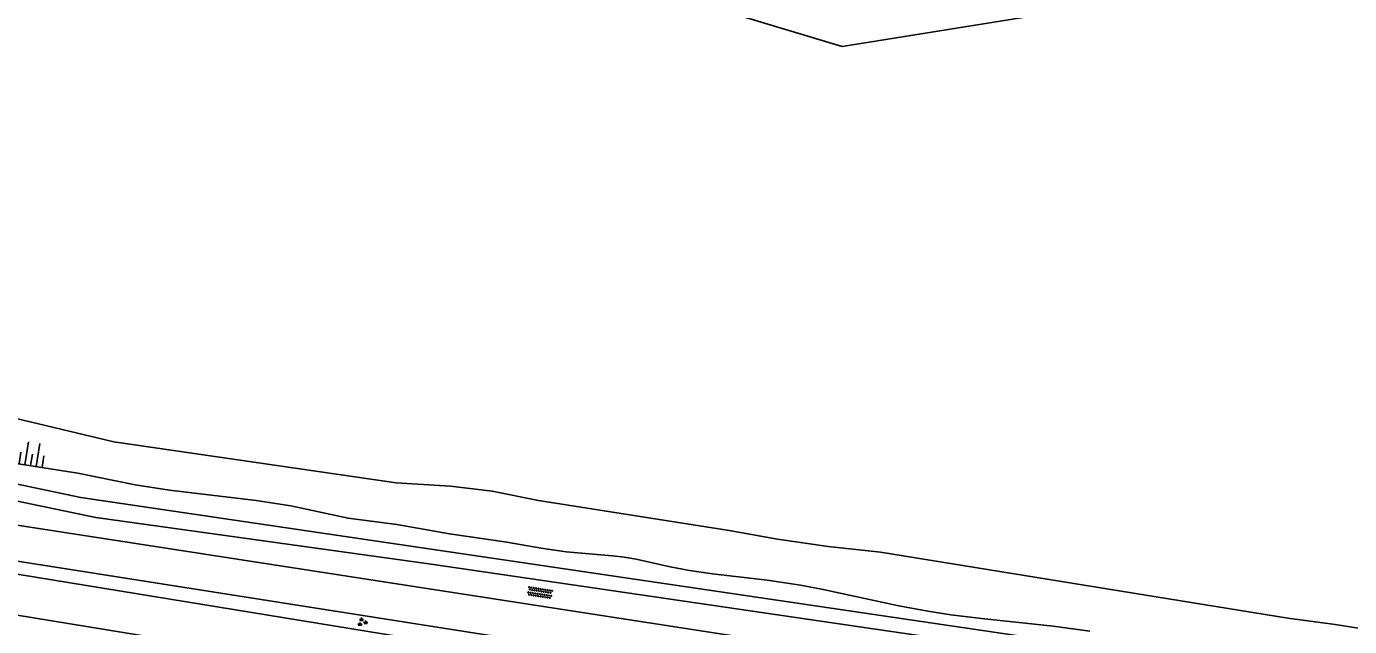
# Model space of a CAD drawing. Extents: x 132994 to 136000, y 393499 to 395512.
# Drawn here: x 133485.2 to 133598.9, y 394251.1 to 394302.6 of the extents above; entities that cross this region are included whole.
import ezdxf

# ---------------------------------------------------------------- set-up
doc = ezdxf.new("R2010")
doc.units = 0
for name, color, linetype in [('gg-knt-onverhard', 7, 'Continuous'), ('gg-kntw-bovenkant insteek waterloop', 7, 'Continuous'), ('gg-kntw-waterlijn', 7, 'Continuous'), ('gt-grn-groengrens', 7, 'Continuous'), ('gt-symb-groenvak', 7, 'Continuous'), ('gt-symb-overige verharding', 7, 'Continuous'), ('gt-symb-talud symbool', 7, 'Continuous')]:
    doc.layers.add(name, color=color, linetype=linetype)

# ---------------------------------------------------------------- blocks, each defined once
blk = doc.blocks.new('gt0-GRVAK')
at = {"layer": 'gt-symb-groenvak'}
for p, q in [((-0.11, 0.19), (-0.23, 0.24)), ((-0.18, 0.15), (0.09, 0.15)), ((-0.09, 0.21), (-0.16, 0.32)), ((-0.05, 0.21), (-0.05, 0.39)), ((0, 0.21), (0.06, 0.32)), ((0.01, 0.19), (0.13, 0.24)), ((0.26, -0.05), (0.2, 0.06)), ((0.3, -0.05), (0.3, 0.13)), ((0.35, -0.05), (0.41, 0.06)), ((-0.25, -0.23), (-0.36, -0.18)), ((-0.32, -0.26), (-0.05, -0.26)), ((-0.23, -0.21), (-0.29, -0.1)), ((-0.18, -0.2), (-0.18, -0.02)), ((-0.14, -0.21), (-0.07, -0.1)), ((-0.12, -0.23), (0, -0.18)), ((0.24, -0.07), (0.12, -0.02)), ((0.17, -0.11), (0.44, -0.11)), ((0.37, -0.07), (0.49, -0.02))]:
    blk.add_line(p, q, dxfattribs=at)
blk = doc.blocks.new('gt0-OVH')
at = {"layer": 'gt-symb-overige verharding'}
for points in [[(-0.97, 0.3), (-0.97, 0.31), (-0.96, 0.32), (-0.97, 0.33), (-0.97, 0.34), (-0.98, 0.35), (-0.99, 0.35), (-1, 0.36), (-1.01, 0.35), (-1.02, 0.35), (-1.03, 0.34), (-1.03, 0.33), (-1.04, 0.32), (-1.03, 0.31), (-1.03, 0.3), (-1.02, 0.29), (-1.01, 0.29), (-1, 0.28), (-0.99, 0.29), (-0.98, 0.29)], [(-0.87, 0.11), (-0.87, 0.12), (-0.86, 0.13), (-0.87, 0.14), (-0.87, 0.15), (-0.88, 0.16), (-0.89, 0.16), (-0.9, 0.16), (-0.91, 0.16), (-0.92, 0.16), (-0.93, 0.15), (-0.93, 0.14), (-0.94, 0.13), (-0.93, 0.12), (-0.93, 0.11), (-0.92, 0.1), (-0.91, 0.09), (-0.9, 0.09), (-0.89, 0.09), (-0.88, 0.1)], [(-0.77, 0.3), (-0.77, 0.31), (-0.76, 0.32), (-0.77, 0.33), (-0.77, 0.34), (-0.78, 0.35), (-0.79, 0.35), (-0.8, 0.36), (-0.81, 0.35), (-0.82, 0.35), (-0.83, 0.34), (-0.83, 0.33), (-0.84, 0.32), (-0.83, 0.31), (-0.83, 0.3), (-0.82, 0.29), (-0.81, 0.29), (-0.8, 0.28), (-0.79, 0.29), (-0.78, 0.29)], [(-0.67, 0.11), (-0.67, 0.12), (-0.66, 0.13), (-0.67, 0.14), (-0.67, 0.15), (-0.68, 0.16), (-0.69, 0.16), (-0.7, 0.16), (-0.71, 0.16), (-0.72, 0.16), (-0.73, 0.15), (-0.73, 0.14), (-0.74, 0.13), (-0.73, 0.12), (-0.73, 0.11), (-0.72, 0.1), (-0.71, 0.09), (-0.7, 0.09), (-0.69, 0.09), (-0.68, 0.1)], [(-0.57, 0.3), (-0.57, 0.31), (-0.56, 0.32), (-0.57, 0.33), (-0.57, 0.34), (-0.58, 0.35), (-0.59, 0.35), (-0.6, 0.36), (-0.61, 0.35), (-0.62, 0.35), (-0.63, 0.34), (-0.63, 0.33), (-0.64, 0.32), (-0.63, 0.31), (-0.63, 0.3), (-0.62, 0.29), (-0.61, 0.29), (-0.6, 0.28), (-0.59, 0.29), (-0.58, 0.29)], [(-0.47, 0.11), (-0.47, 0.12), (-0.46, 0.13), (-0.47, 0.14), (-0.47, 0.15), (-0.48, 0.16), (-0.49, 0.16), (-0.5, 0.16), (-0.51, 0.16), (-0.52, 0.16), (-0.53, 0.15), (-0.53, 0.14), (-0.54, 0.13), (-0.53, 0.12), (-0.53, 0.11), (-0.52, 0.1), (-0.51, 0.09), (-0.5, 0.09), (-0.49, 0.09), (-0.48, 0.1)], [(-0.37, 0.3), (-0.37, 0.31), (-0.36, 0.32), (-0.37, 0.33), (-0.37, 0.34), (-0.38, 0.35), (-0.39, 0.35), (-0.4, 0.36), (-0.41, 0.35), (-0.42, 0.35), (-0.43, 0.34), (-0.43, 0.33), (-0.44, 0.32), (-0.43, 0.31), (-0.43, 0.3), (-0.42, 0.29), (-0.41, 0.29), (-0.4, 0.28), (-0.39, 0.29), (-0.38, 0.29)], [(-0.27, 0.11), (-0.27, 0.12), (-0.26, 0.13), (-0.27, 0.14), (-0.27, 0.15), (-0.28, 0.16), (-0.29, 0.16), (-0.3, 0.16), (-0.31, 0.16), (-0.32, 0.16), (-0.33, 0.15), (-0.33, 0.14), (-0.34, 0.13), (-0.33, 0.12), (-0.33, 0.11), (-0.32, 0.1), (-0.31, 0.09), (-0.3, 0.09), (-0.29, 0.09), (-0.28, 0.1)], [(-0.17, 0.3), (-0.17, 0.31), (-0.16, 0.32), (-0.17, 0.33), (-0.17, 0.34), (-0.18, 0.35), (-0.19, 0.35), (-0.2, 0.36), (-0.21, 0.35), (-0.22, 0.35), (-0.23, 0.34), (-0.23, 0.33), (-0.24, 0.32), (-0.23, 0.31), (-0.23, 0.3), (-0.22, 0.29), (-0.21, 0.29), (-0.2, 0.28), (-0.19, 0.29), (-0.18, 0.29)], [(-0.07, 0.11), (-0.07, 0.12), (-0.06, 0.13), (-0.07, 0.14), (-0.07, 0.15), (-0.08, 0.16), (-0.09, 0.16), (-0.1, 0.16), (-0.11, 0.16), (-0.12, 0.16), (-0.13, 0.15), (-0.13, 0.14), (-0.14, 0.13), (-0.13, 0.12), (-0.13, 0.11), (-0.12, 0.1), (-0.11, 0.09), (-0.1, 0.09), (-0.09, 0.09), (-0.08, 0.1)], [(0.03, 0.3), (0.03, 0.31), (0.04, 0.32), (0.03, 0.33), (0.03, 0.34), (0.02, 0.35), (0.01, 0.35), (0, 0.36), (-0.01, 0.35), (-0.02, 0.35), (-0.03, 0.34), (-0.03, 0.33), (-0.04, 0.32), (-0.03, 0.31), (-0.03, 0.3), (-0.02, 0.29), (-0.01, 0.29), (0, 0.28), (0.01, 0.29), (0.02, 0.29)], [(0.13, 0.11), (0.13, 0.12), (0.14, 0.13), (0.13, 0.14), (0.13, 0.15), (0.12, 0.16), (0.11, 0.16), (0.1, 0.16), (0.09, 0.16), (0.08, 0.16), (0.07, 0.15), (0.07, 0.14), (0.06, 0.13), (0.07, 0.12), (0.07, 0.11), (0.08, 0.1), (0.09, 0.09), (0.1, 0.09), (0.11, 0.09), (0.12, 0.1)], [(0.23, 0.3), (0.23, 0.31), (0.24, 0.32), (0.23, 0.33), (0.23, 0.34), (0.22, 0.35), (0.21, 0.35), (0.2, 0.36), (0.19, 0.35), (0.18, 0.35), (0.17, 0.34), (0.17, 0.33), (0.16, 0.32), (0.17, 0.31), (0.17, 0.3), (0.18, 0.29), (0.19, 0.29), (0.2, 0.28), (0.21, 0.29), (0.22, 0.29)], [(0.33, 0.11), (0.33, 0.12), (0.34, 0.13), (0.33, 0.14), (0.33, 0.15), (0.32, 0.16), (0.31, 0.16), (0.3, 0.16), (0.29, 0.16), (0.28, 0.16), (0.27, 0.15), (0.27, 0.14), (0.26, 0.13), (0.27, 0.12), (0.27, 0.11), (0.28, 0.1), (0.29, 0.09), (0.3, 0.09), (0.31, 0.09), (0.32, 0.1)], [(0.43, 0.3), (0.43, 0.31), (0.44, 0.32), (0.43, 0.33), (0.43, 0.34), (0.42, 0.35), (0.41, 0.35), (0.4, 0.36), (0.39, 0.35), (0.38, 0.35), (0.37, 0.34), (0.37, 0.33), (0.36, 0.32), (0.37, 0.31), (0.37, 0.3), (0.38, 0.29), (0.39, 0.29), (0.4, 0.28), (0.41, 0.29), (0.42, 0.29)], [(0.53, 0.11), (0.53, 0.12), (0.54, 0.13), (0.53, 0.14), (0.53, 0.15), (0.52, 0.16), (0.51, 0.16), (0.5, 0.16), (0.49, 0.16), (0.48, 0.16), (0.47, 0.15), (0.47, 0.14), (0.46, 0.13), (0.47, 0.12), (0.47, 0.11), (0.48, 0.1), (0.49, 0.09), (0.5, 0.09), (0.51, 0.09), (0.52, 0.1)], [(0.63, 0.3), (0.63, 0.31), (0.64, 0.32), (0.63, 0.33), (0.63, 0.34), (0.62, 0.35), (0.61, 0.35), (0.6, 0.36), (0.59, 0.35), (0.58, 0.35), (0.57, 0.34), (0.57, 0.33), (0.56, 0.32), (0.57, 0.31), (0.57, 0.3), (0.58, 0.29), (0.59, 0.29), (0.6, 0.28), (0.61, 0.29), (0.62, 0.29)], [(0.73, 0.11), (0.73, 0.12), (0.74, 0.13), (0.73, 0.14), (0.73, 0.15), (0.72, 0.16), (0.71, 0.16), (0.7, 0.16), (0.69, 0.16), (0.68, 0.16), (0.67, 0.15), (0.67, 0.14), (0.66, 0.13), (0.67, 0.12), (0.67, 0.11), (0.68, 0.1), (0.69, 0.09), (0.7, 0.09), (0.71, 0.09), (0.72, 0.1)], [(0.83, 0.3), (0.83, 0.31), (0.84, 0.32), (0.83, 0.33), (0.83, 0.34), (0.82, 0.35), (0.81, 0.35), (0.8, 0.36), (0.79, 0.35), (0.78, 0.35), (0.77, 0.34), (0.77, 0.33), (0.76, 0.32), (0.77, 0.31), (0.77, 0.3), (0.78, 0.29), (0.79, 0.29), (0.8, 0.28), (0.81, 0.29), (0.82, 0.29)], [(0.93, 0.11), (0.93, 0.12), (0.94, 0.13), (0.93, 0.14), (0.93, 0.15), (0.92, 0.16), (0.91, 0.16), (0.9, 0.16), (0.89, 0.16), (0.88, 0.16), (0.87, 0.15), (0.87, 0.14), (0.86, 0.13), (0.87, 0.12), (0.87, 0.11), (0.88, 0.1), (0.89, 0.09), (0.9, 0.09), (0.91, 0.09), (0.92, 0.1)], [(1.03, 0.3), (1.03, 0.31), (1.04, 0.32), (1.03, 0.33), (1.03, 0.34), (1.02, 0.35), (1.01, 0.35), (1, 0.36), (0.99, 0.35), (0.98, 0.35), (0.97, 0.34), (0.97, 0.33), (0.96, 0.32), (0.97, 0.31), (0.97, 0.3), (0.98, 0.29), (0.99, 0.29), (1, 0.28), (1.01, 0.29), (1.02, 0.29)], [(-0.97, -0.14), (-0.97, -0.13), (-0.96, -0.12), (-0.97, -0.11), (-0.97, -0.1), (-0.98, -0.09), (-0.99, -0.09), (-1, -0.08), (-1.01, -0.09), (-1.02, -0.09), (-1.03, -0.1), (-1.03, -0.11), (-1.04, -0.12), (-1.03, -0.13), (-1.03, -0.14), (-1.02, -0.15), (-1.01, -0.15), (-1, -0.16), (-0.99, -0.15), (-0.98, -0.15)], [(-0.87, -0.33), (-0.87, -0.32), (-0.86, -0.31), (-0.87, -0.3), (-0.87, -0.29), (-0.88, -0.28), (-0.89, -0.28), (-0.9, -0.28), (-0.91, -0.28), (-0.92, -0.28), (-0.93, -0.29), (-0.93, -0.3), (-0.94, -0.31), (-0.93, -0.32), (-0.93, -0.33), (-0.92, -0.34), (-0.91, -0.35), (-0.9, -0.35), (-0.89, -0.35), (-0.88, -0.34)], [(-0.77, -0.14), (-0.77, -0.13), (-0.76, -0.12), (-0.77, -0.11), (-0.77, -0.1), (-0.78, -0.09), (-0.79, -0.09), (-0.8, -0.08), (-0.81, -0.09), (-0.82, -0.09), (-0.83, -0.1), (-0.83, -0.11), (-0.84, -0.12), (-0.83, -0.13), (-0.83, -0.14), (-0.82, -0.15), (-0.81, -0.15), (-0.8, -0.16), (-0.79, -0.15), (-0.78, -0.15)], [(-0.67, -0.33), (-0.67, -0.32), (-0.66, -0.31), (-0.67, -0.3), (-0.67, -0.29), (-0.68, -0.28), (-0.69, -0.28), (-0.7, -0.28), (-0.71, -0.28), (-0.72, -0.28), (-0.73, -0.29), (-0.73, -0.3), (-0.74, -0.31), (-0.73, -0.32), (-0.73, -0.33), (-0.72, -0.34), (-0.71, -0.35), (-0.7, -0.35), (-0.69, -0.35), (-0.68, -0.34)], [(-0.57, -0.14), (-0.57, -0.13), (-0.56, -0.12), (-0.57, -0.11), (-0.57, -0.1), (-0.58, -0.09), (-0.59, -0.09), (-0.6, -0.08), (-0.61, -0.09), (-0.62, -0.09), (-0.63, -0.1), (-0.63, -0.11), (-0.64, -0.12), (-0.63, -0.13), (-0.63, -0.14), (-0.62, -0.15), (-0.61, -0.15), (-0.6, -0.16), (-0.59, -0.15), (-0.58, -0.15)], [(-0.47, -0.33), (-0.47, -0.32), (-0.46, -0.31), (-0.47, -0.3), (-0.47, -0.29), (-0.48, -0.28), (-0.49, -0.28), (-0.5, -0.28), (-0.51, -0.28), (-0.52, -0.28), (-0.53, -0.29), (-0.53, -0.3), (-0.54, -0.31), (-0.53, -0.32), (-0.53, -0.33), (-0.52, -0.34), (-0.51, -0.35), (-0.5, -0.35), (-0.49, -0.35), (-0.48, -0.34)], [(-0.37, -0.14), (-0.37, -0.13), (-0.36, -0.12), (-0.37, -0.11), (-0.37, -0.1), (-0.38, -0.09), (-0.39, -0.09), (-0.4, -0.08), (-0.41, -0.09), (-0.42, -0.09), (-0.43, -0.1), (-0.43, -0.11), (-0.44, -0.12), (-0.43, -0.13), (-0.43, -0.14), (-0.42, -0.15), (-0.41, -0.15), (-0.4, -0.16), (-0.39, -0.15), (-0.38, -0.15)], [(-0.27, -0.33), (-0.27, -0.32), (-0.26, -0.31), (-0.27, -0.3), (-0.27, -0.29), (-0.28, -0.28), (-0.29, -0.28), (-0.3, -0.28), (-0.31, -0.28), (-0.32, -0.28), (-0.33, -0.29), (-0.33, -0.3), (-0.34, -0.31), (-0.33, -0.32), (-0.33, -0.33), (-0.32, -0.34), (-0.31, -0.35), (-0.3, -0.35), (-0.29, -0.35), (-0.28, -0.34)], [(-0.17, -0.14), (-0.17, -0.13), (-0.16, -0.12), (-0.17, -0.11), (-0.17, -0.1), (-0.18, -0.09), (-0.19, -0.09), (-0.2, -0.08), (-0.21, -0.09), (-0.22, -0.09), (-0.23, -0.1), (-0.23, -0.11), (-0.24, -0.12), (-0.23, -0.13), (-0.23, -0.14), (-0.22, -0.15), (-0.21, -0.15), (-0.2, -0.16), (-0.19, -0.15), (-0.18, -0.15)], [(-0.07, -0.33), (-0.07, -0.32), (-0.06, -0.31), (-0.07, -0.3), (-0.07, -0.29), (-0.08, -0.28), (-0.09, -0.28), (-0.1, -0.28), (-0.11, -0.28), (-0.12, -0.28), (-0.13, -0.29), (-0.13, -0.3), (-0.14, -0.31), (-0.13, -0.32), (-0.13, -0.33), (-0.12, -0.34), (-0.11, -0.35), (-0.1, -0.35), (-0.09, -0.35), (-0.08, -0.34)], [(0.03, -0.14), (0.03, -0.13), (0.04, -0.12), (0.03, -0.11), (0.03, -0.1), (0.02, -0.09), (0.01, -0.09), (0, -0.08), (-0.01, -0.09), (-0.02, -0.09), (-0.03, -0.1), (-0.03, -0.11), (-0.04, -0.12), (-0.03, -0.13), (-0.03, -0.14), (-0.02, -0.15), (-0.01, -0.15), (0, -0.16), (0.01, -0.15), (0.02, -0.15)], [(0.13, -0.33), (0.13, -0.32), (0.14, -0.31), (0.13, -0.3), (0.13, -0.29), (0.12, -0.28), (0.11, -0.28), (0.1, -0.28), (0.09, -0.28), (0.08, -0.28), (0.07, -0.29), (0.07, -0.3), (0.06, -0.31), (0.07, -0.32), (0.07, -0.33), (0.08, -0.34), (0.09, -0.35), (0.1, -0.35), (0.11, -0.35), (0.12, -0.34)], [(0.23, -0.14), (0.23, -0.13), (0.24, -0.12), (0.23, -0.11), (0.23, -0.1), (0.22, -0.09), (0.21, -0.09), (0.2, -0.08), (0.19, -0.09), (0.18, -0.09), (0.17, -0.1), (0.17, -0.11), (0.16, -0.12), (0.17, -0.13), (0.17, -0.14), (0.18, -0.15), (0.19, -0.15), (0.2, -0.16), (0.21, -0.15), (0.22, -0.15)], [(0.33, -0.33), (0.33, -0.32), (0.34, -0.31), (0.33, -0.3), (0.33, -0.29), (0.32, -0.28), (0.31, -0.28), (0.3, -0.28), (0.29, -0.28), (0.28, -0.28), (0.27, -0.29), (0.27, -0.3), (0.26, -0.31), (0.27, -0.32), (0.27, -0.33), (0.28, -0.34), (0.29, -0.35), (0.3, -0.35), (0.31, -0.35), (0.32, -0.34)], [(0.43, -0.14), (0.43, -0.13), (0.44, -0.12), (0.43, -0.11), (0.43, -0.1), (0.42, -0.09), (0.41, -0.09), (0.4, -0.08), (0.39, -0.09), (0.38, -0.09), (0.37, -0.1), (0.37, -0.11), (0.36, -0.12), (0.37, -0.13), (0.37, -0.14), (0.38, -0.15), (0.39, -0.15), (0.4, -0.16), (0.41, -0.15), (0.42, -0.15)], [(0.53, -0.33), (0.53, -0.32), (0.54, -0.31), (0.53, -0.3), (0.53, -0.29), (0.52, -0.28), (0.51, -0.28), (0.5, -0.28), (0.49, -0.28), (0.48, -0.28), (0.47, -0.29), (0.47, -0.3), (0.46, -0.31), (0.47, -0.32), (0.47, -0.33), (0.48, -0.34), (0.49, -0.35), (0.5, -0.35), (0.51, -0.35), (0.52, -0.34)], [(0.63, -0.14), (0.63, -0.13), (0.64, -0.12), (0.63, -0.11), (0.63, -0.1), (0.62, -0.09), (0.61, -0.09), (0.6, -0.08), (0.59, -0.09), (0.58, -0.09), (0.57, -0.1), (0.57, -0.11), (0.56, -0.12), (0.57, -0.13), (0.57, -0.14), (0.58, -0.15), (0.59, -0.15), (0.6, -0.16), (0.61, -0.15), (0.62, -0.15)], [(0.73, -0.33), (0.73, -0.32), (0.74, -0.31), (0.73, -0.3), (0.73, -0.29), (0.72, -0.28), (0.71, -0.28), (0.7, -0.28), (0.69, -0.28), (0.68, -0.28), (0.67, -0.29), (0.67, -0.3), (0.66, -0.31), (0.67, -0.32), (0.67, -0.33), (0.68, -0.34), (0.69, -0.35), (0.7, -0.35), (0.71, -0.35), (0.72, -0.34)], [(0.83, -0.14), (0.83, -0.13), (0.84, -0.12), (0.83, -0.11), (0.83, -0.1), (0.82, -0.09), (0.81, -0.09), (0.8, -0.08), (0.79, -0.09), (0.78, -0.09), (0.77, -0.1), (0.77, -0.11), (0.76, -0.12), (0.77, -0.13), (0.77, -0.14), (0.78, -0.15), (0.79, -0.15), (0.8, -0.16), (0.81, -0.15), (0.82, -0.15)], [(0.93, -0.33), (0.93, -0.32), (0.94, -0.31), (0.93, -0.3), (0.93, -0.29), (0.92, -0.28), (0.91, -0.28), (0.9, -0.28), (0.89, -0.28), (0.88, -0.28), (0.87, -0.29), (0.87, -0.3), (0.86, -0.31), (0.87, -0.32), (0.87, -0.33), (0.88, -0.34), (0.89, -0.35), (0.9, -0.35), (0.91, -0.35), (0.92, -0.34)], [(1.03, -0.14), (1.03, -0.13), (1.04, -0.12), (1.03, -0.11), (1.03, -0.1), (1.02, -0.09), (1.01, -0.09), (1, -0.08), (0.99, -0.09), (0.98, -0.09), (0.97, -0.1), (0.97, -0.11), (0.96, -0.12), (0.97, -0.13), (0.97, -0.14), (0.98, -0.15), (0.99, -0.15), (1, -0.16), (1.01, -0.15), (1.02, -0.15)]]:
    blk.add_lwpolyline(points, close=True, dxfattribs=at)
blk = doc.blocks.new('gt0-TALUD_1')
at = {"layer": 'gt-symb-talud symbool'}
for p, q in [((-1, -1), (-1, 0)), ((-0.5, -2), (-0.5, 0)), ((0, -1), (0, 0)), ((0.5, -2), (0.5, 0)), ((1, -1), (1, 0))]:
    blk.add_line(p, q, dxfattribs=at)

msp = doc.modelspace()

# ---------------------------------------------------------------- linework, layer by layer
at = {"layer": 'gg-knt-onverhard'}
for points in [[(133444.14, 394296.98), (133444.22, 394296.48), (133446.4, 394289.77), (133449.72, 394283.31), (133452.77, 394278.92), (133456.65, 394274.46), (133461.02, 394270.32), (133466.1, 394267.09), (133471.05, 394264.66), (133491.17, 394260.47), (133519.96, 394256.47), (133564.22, 394250), (133579.81, 394247.9)], [(133443.02, 394291.43), (133445.52, 394285.78), (133448.79, 394280.65), (133452.95, 394275.36), (133457.19, 394270.81), (133461.98, 394267.23), (133467.36, 394264.02), (133473.97, 394261.99), (133481.97, 394260.17), (133549.45, 394249.77), (133596.4, 394243.59), (133622.2, 394238.73), (133624.64, 394238.53), (133653.95, 394233.66), (133680.07, 394229.5), (133688.87, 394228.85)]]:
    msp.add_lwpolyline(points, dxfattribs=at)
at = {"layer": 'gg-kntw-bovenkant insteek waterloop'}
for points in [[(133688.24, 394224.84), (133596.41, 394239.12), (133437.77, 394264.04), (133429.13, 394265.55), (133394.61, 394271.02)], [(133483.41, 394265.26), (133489.61, 394264.28), (133494.53, 394263.28), (133497.5, 394262.81), (133504.94, 394261.93), (133507.9, 394261.48), (133512.83, 394260.41), (133517.01, 394259.88), (133521.55, 394259.06), (133526.48, 394258.36), (133529.43, 394257.83), (133531.56, 394257.51), (133535.55, 394257.18), (133536.55, 394257.07), (133537.57, 394256.89), (133540.5, 394256.24), (133542.16, 394255.92), (133544.14, 394255.63), (133548.84, 394255.08), (133551.69, 394254.66), (133553.65, 394254.3), (133560.14, 394252.89), (133562.65, 394252.42), (133564.62, 394252.12), (133567.25, 394251.79), (133573.42, 394251.15), (133576.56, 394250.71)]]:
    msp.add_lwpolyline(points, dxfattribs=at)
at = {"layer": 'gg-kntw-waterlijn'}
msp.add_line((133459.46, 394256.15), (133516.82, 394246.8), dxfattribs=at)
for points in [[(133701.6, 394241.62), (133714.5, 394246.48), (133724.14, 394251.34), (133726.31, 394257.98), (133726.83, 394261.7), (133725.34, 394266.97), (133722.21, 394270.79), (133717.03, 394273.38), (133692.82, 394286.03), (133635.68, 394295.14), (133619.29, 394301.65), (133602.43, 394307.36), (133578.85, 394304.7), (133555.27, 394300.93), (133530.21, 394308.49), (133508.79, 394328.51), (133495.03, 394366.64), (133487.17, 394376.01), (133478.23, 394378.45), (133477.31, 394379.68), (133477.11, 394383.13), (133473.9, 394382.43)], [(133482.37, 394269.42), (133492.7, 394266.97), (133516.95, 394263.45), (133521.62, 394263.15), (133525.22, 394262.74), (133529.2, 394261.94), (133545.57, 394259.35), (133549.73, 394258.6), (133554.07, 394257.98), (133558.57, 394257.49), (133593.57, 394251.83), (133597.63, 394251.29), (133631.08, 394245.96)], [(133478.93, 394256.5), (133548.59, 394245.12), (133607.74, 394235.82), (133644, 394229.77), (133698.68, 394220.81)]]:
    msp.add_lwpolyline(points, dxfattribs=at)
at = {"layer": 'gt-grn-groengrens'}
msp.add_lwpolyline([(133469.71, 394267.22), (133472, 394265.95), (133489.87, 394262.18), (133571.04, 394250.21), (133579.94, 394249.01)], dxfattribs=at)

# ---------------------------------------------------------------- block references
at = {"layer": 'gt-symb-groenvak'}
msp.add_blockref('gt0-GRVAK', (133514.03, 394251.48), dxfattribs=at)
at = {"layer": 'gt-symb-overige verharding', "rotation": -8.802804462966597}
msp.add_blockref('gt0-OVH', (133529.32, 394254.01), dxfattribs=at)
at = {"layer": 'gt-symb-talud symbool', "xscale": 0.9999299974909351, "yscale": 0.9999299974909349, "rotation": 171.1405706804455}
msp.add_blockref('gt0-TALUD_1', (133485.55, 394264.93), dxfattribs=at)

doc.saveas('drawing.dxf')
